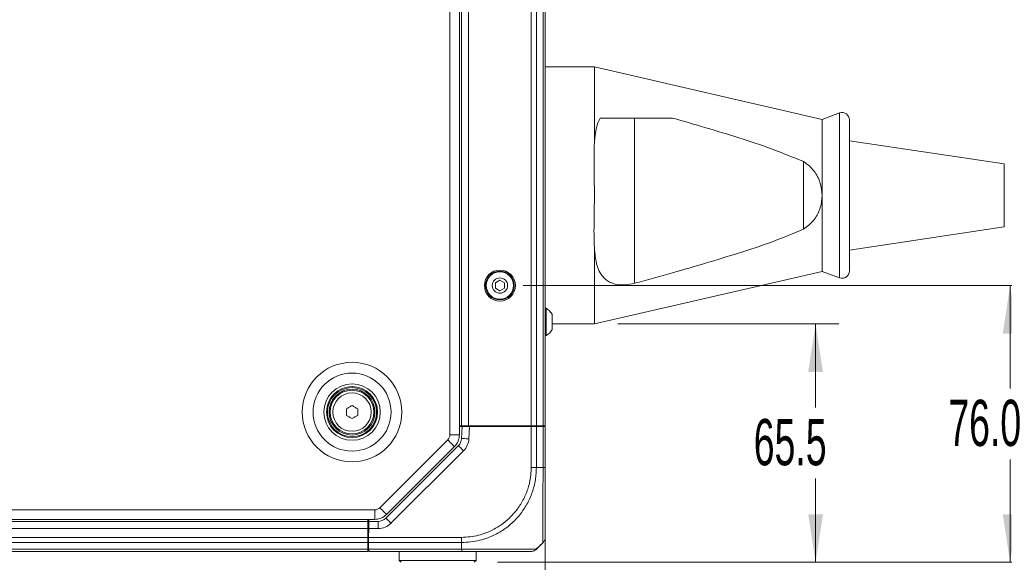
# Model space of a CAD drawing. Header units: millimetres. Extents: x 0 to 1118, y 0 to 864.
# Tile 503 of 512: x 964 to 1031, y 383 to 420. Entities that reach past the tile are written whole.
import ezdxf

# ---------------------------------------------------------------- set-up
doc = ezdxf.new("R2010")
doc.units = ezdxf.units.MM
doc.styles.add('SLDTEXTSTYLE0', font='TXT', dxfattribs={"width": 0.605})
doc.dimstyles.new('SLDDIMSTYLE1', dxfattribs={"dimtxt": 3.175, "dimasz": 3.302, "dimexe": 0, "dimexo": 0.0625, "dimgap": 0.79375, "dimtad": 0, "dimtih": 1, "dimtoh": 1, "dimdec": 1, "dimlfac": 4, "dimrnd": 1e-09, "dimzin": 4, "dimdsep": 46, "dimtxsty": 'SLDTEXTSTYLE0', "dimsah": 1, "dimcen": 0.09, "dimadec": 0, "dimazin": 1, "dimtfac": 1, "dimtofl": 0, "dimtmove": 0, "dimatfit": 3, "dimfxl": 1, "dimfrac": 2, "dimtolj": 1, "dimtzin": 12, "dimarcsym": 0})
doc.dimstyles.new('SLDDIMSTYLE3', dxfattribs={"dimtxt": 3.175, "dimasz": 3.302, "dimexe": 0, "dimexo": 0.0625, "dimgap": 0.79375, "dimtad": 0, "dimtih": 1, "dimtoh": 1, "dimdec": 1, "dimlfac": 4, "dimrnd": 1e-09, "dimzin": 12, "dimdsep": 46, "dimtxsty": 'SLDTEXTSTYLE0', "dimsah": 1, "dimcen": 0.09, "dimadec": 0, "dimazin": 3, "dimtfac": 1, "dimtofl": 0, "dimtmove": 0, "dimatfit": 3, "dimfxl": 1, "dimfrac": 2, "dimtolj": 1, "dimtzin": 12, "dimarcsym": 0})

# ---------------------------------------------------------------- blocks, each defined once
blk = doc.blocks.new('_D_21')
at = {"color": 7, "linetype": 'Continuous', "lineweight": 0}
for p, q in [((999.66, 390.433), (999.66, 352.596)), ((796.035, 372.505), (796.035, 352.596)), ((796.035, 354.196), (892.39, 354.196)), ((999.66, 354.196), (903.304, 354.196))]:
    blk.add_line(p, q, dxfattribs=at)
for points in [[(796.035, 354.196), (799.337, 353.688), (799.337, 354.704)], [(999.66, 354.196), (996.358, 354.704), (996.358, 353.688)]]:
    blk.add_solid(points, dxfattribs=at)
at = {"color": 7, "linetype": 'Continuous', "lineweight": 0, "insert": (892.39, 355.852), "char_height": 3.175, "attachment_point": 1, "style": 'SLDTEXTSTYLE0'}
blk.add_mtext('814.5', dxfattribs=at)
blk = doc.blocks.new('_D_23')
at = {"color": 7, "linetype": 'Continuous', "lineweight": 0}
for p, q in [((1004.636, 399.021), (1019.815, 399.021)), ((1018.215, 399.021), (1018.215, 393.276)), ((1018.215, 382.658), (1018.215, 388.403)), ((996.397, 382.658), (1019.815, 382.658))]:
    blk.add_line(p, q, dxfattribs=at)
for points in [[(1018.215, 399.021), (1017.707, 395.719), (1018.723, 395.719)], [(1018.215, 382.658), (1018.723, 385.96), (1017.707, 385.96)]]:
    blk.add_solid(points, dxfattribs=at)
at = {"color": 7, "linetype": 'Continuous', "lineweight": 0, "insert": (1013.97, 392.496), "char_height": 3.175, "attachment_point": 1, "style": 'SLDTEXTSTYLE0'}
blk.add_mtext('65.5', dxfattribs=at)
blk = doc.blocks.new('_D_24')
at = {"color": 7, "linetype": 'Continuous', "lineweight": 0}
for p, q in [((998.156, 401.658), (1033.162, 401.658)), ((1031.562, 401.658), (1031.562, 394.595)), ((1031.562, 382.658), (1031.562, 389.722)), ((996.397, 382.658), (1033.162, 382.658))]:
    blk.add_line(p, q, dxfattribs=at)
for points in [[(1031.562, 401.658), (1031.054, 398.356), (1032.07, 398.356)], [(1031.562, 382.658), (1032.07, 385.96), (1031.054, 385.96)]]:
    blk.add_solid(points, dxfattribs=at)
at = {"color": 7, "linetype": 'Continuous', "lineweight": 0, "insert": (1027.318, 393.815), "char_height": 3.175, "attachment_point": 1, "style": 'SLDTEXTSTYLE0'}
blk.add_mtext('76.0', dxfattribs=at)
blk = doc.blocks.new('_D_25')
at = {"color": 7, "linetype": 'Continuous', "lineweight": 0}
for p, q in [((998.156, 439.158), (1052.212, 439.158)), ((1050.612, 439.158), (1050.612, 422.845)), ((1050.612, 401.658), (1050.612, 417.972)), ((998.156, 401.658), (1052.212, 401.658))]:
    blk.add_line(p, q, dxfattribs=at)
for points in [[(1050.612, 439.158), (1050.104, 435.856), (1051.12, 435.856)], [(1050.612, 401.658), (1051.12, 404.96), (1050.104, 404.96)]]:
    blk.add_solid(points, dxfattribs=at)
at = {"color": 7, "linetype": 'Continuous', "lineweight": 0, "insert": (1045.155, 422.065), "char_height": 3.175, "attachment_point": 1, "style": 'SLDTEXTSTYLE0'}
blk.add_mtext('150.0', dxfattribs=at)

msp = doc.modelspace()

# ---------------------------------------------------------------- linework, layer by layer
at = {"color": 9, "linetype": 'Continuous', "lineweight": 0}
for p, q in [((993.1223, 449.4009), (993.1223, 391.4157)), ((994.4098, 448.7833), (994.4098, 392.0333)), ((998.7027, 392.0333), (998.7027, 448.7833)), ((999.0563, 448.7833), (999.0563, 392.0333)), ((999.5134, 392.0333), (999.5134, 448.7833)), ((1019.8651, 402.1873), (1019.8651, 413.5043)), ((1005.7859, 413.1583), (1005.7859, 401.8113)), ((994.4688, 391.9833), (994.4242, 391.1321)), ((998.7027, 389.1588), (998.7027, 391.9833)), ((999.0563, 391.9833), (999.0563, 389.1584)), ((999.4164, 391.9833), (999.4164, 392.0333)), ((999.5134, 389.1584), (999.5134, 391.9833)), ((993.1223, 391.4157), (993.7723, 391.4157)), ((992.9759, 391.0622), (988.3185, 386.4048)), ((994.0598, 390.3137), (989.083, 385.3369)), ((999.0562, 389.1583), (999.5134, 389.1583)), ((987.9649, 386.2583), (800.3548, 386.2583)), ((987.9649, 386.2583), (987.9649, 385.6083)), ((800.8223, 385.5958), (987.4973, 385.5958)), ((988.1992, 384.9708), (988.1992, 385.4708)), ((987.4973, 384.9708), (800.8223, 384.9708)), ((987.5473, 384.4833), (987.5473, 384.4083)), ((988.1992, 384.9708), (987.5572, 384.9708)), ((800.8223, 384.3654), (987.4973, 384.3654)), ((987.4973, 384.0119), (800.8223, 384.0119)), ((987.4958, 383.7583), (987.536, 383.7608)), ((993.9098, 384.0119), (987.5404, 384.0119)), ((987.5466, 384.3654), (993.9093, 384.3654)), ((993.9098, 383.7156), (993.9098, 384.0118)), ((800.8223, 383.5548), (987.4973, 383.5548)), ((987.5622, 383.5548), (993.9377, 383.5548))]:
    msp.add_line(p, q, dxfattribs=at)
at = {"color": 7, "linetype": 'Continuous', "lineweight": 15}
for p, q in [((993.7723, 449.4009), (993.7723, 391.4157)), ((993.9098, 392.0333), (993.9098, 448.7833)), ((999.6598, 448.7833), (999.6598, 392.0333)), ((1003.0361, 416.6708), (999.6598, 416.6708)), ((1018.6567, 413.0645), (1003.0361, 416.6708)), ((1003.0361, 411.4335), (1003.0361, 416.6708)), ((1019.8651, 413.5043), (1018.6567, 413.0645)), ((1003.4352, 413.1583), (1008.3991, 413.1583)), ((1018.6567, 407.8458), (1018.6567, 413.0645)), ((1020.5361, 413.0345), (1020.5361, 402.6571)), ((1031.1611, 410.0079), (1020.5361, 411.5958)), ((1017.3863, 410.1657), (1017.3863, 405.5259)), ((1031.1611, 410.0079), (1031.1611, 407.8458)), ((1018.6567, 402.6271), (1018.6567, 407.8458)), ((1031.1611, 407.8458), (1031.1611, 405.6837)), ((1020.5361, 404.0958), (1031.1611, 405.6837)), ((1003.0361, 399.0208), (1003.0361, 404.2581)), ((1003.0361, 399.0208), (1018.6567, 402.6271)), ((1018.6567, 402.6271), (1019.8651, 402.1873)), ((996.5563, 402.0192), (996.2438, 401.8387)), ((996.8688, 401.8387), (996.5563, 402.0192)), ((996.2438, 401.8387), (996.2438, 401.4779)), ((996.2438, 401.4779), (996.5563, 401.2975)), ((996.5563, 401.2975), (996.8688, 401.4779)), ((996.8688, 401.4779), (996.8688, 401.8387)), ((999.7248, 400.0958), (999.6598, 400.0958)), ((999.7248, 398.2208), (999.7248, 400.0958)), ((1000.1298, 398.6305), (1000.1298, 399.6861)), ((1000.1298, 399.0208), (1003.0361, 399.0208)), ((999.6598, 398.2208), (999.7248, 398.2208)), ((986.0223, 392.7471), (986.0223, 393.1945)), ((986.7973, 393.1945), (986.7973, 392.7471)), ((993.9098, 392.0333), (993.7723, 392.0333)), ((993.7723, 391.9833), (993.9681, 391.9833)), ((993.9098, 392.0333), (994.4098, 392.0333)), ((993.9249, 391.1583), (993.9681, 391.9833)), ((993.9681, 391.9833), (994.4688, 391.9833)), ((998.7027, 392.0333), (994.4098, 392.0333)), ((994.4473, 391.9833), (994.4473, 392.0333)), ((994.4688, 391.9833), (998.7027, 391.9833)), ((994.9473, 392.0333), (994.9473, 391.9833)), ((995.1107, 392.0333), (995.1098, 391.9833)), ((997.909, 392.0333), (997.9099, 391.9833)), ((998.5098, 392.0333), (998.5098, 391.9833)), ((998.6607, 392.0333), (998.6598, 391.9833)), ((998.7027, 392.0333), (999.0563, 392.0333)), ((998.7027, 391.9833), (999.0563, 391.9833)), ((999.0563, 392.0333), (999.5134, 392.0333)), ((999.0563, 391.9833), (999.5134, 391.9833)), ((999.134, 392.0333), (999.1348, 391.9833)), ((999.5134, 392.0333), (999.6598, 392.0333)), ((999.5134, 391.9833), (999.6598, 391.9833)), ((999.5348, 392.0333), (999.5348, 391.9833)), ((999.6598, 391.9833), (999.6598, 389.1588)), ((988.7295, 385.6905), (993.7063, 390.6672)), ((993.4355, 390.6026), (988.7781, 385.9451)), ((987.9649, 385.6083), (800.3548, 385.6083)), ((800.8223, 385.4708), (987.4973, 385.4708)), ((987.4973, 385.6083), (987.4973, 385.4708)), ((987.4973, 385.4708), (987.4973, 384.9708)), ((987.5659, 385.4708), (987.5683, 385.6083)), ((987.5659, 385.4708), (988.1992, 385.4708)), ((987.4973, 384.9833), (987.5574, 384.9833)), ((987.4973, 384.3654), (987.4973, 384.9708)), ((987.5486, 384.4833), (987.4973, 384.4833)), ((987.546, 384.4833), (987.5473, 384.4083)), ((987.5572, 384.9708), (987.5466, 384.3654)), ((987.4973, 384.3654), (987.4973, 384.0119)), ((987.4973, 384.0119), (987.4973, 383.5548)), ((987.536, 383.7583), (987.4973, 383.7583)), ((987.5324, 383.5548), (987.5404, 384.0119)), ((999.2172, 383.7156), (999.5133, 384.0118)), ((987.4973, 383.4083), (800.8223, 383.4083)), ((987.4973, 383.5548), (987.4973, 383.4083)), ((987.5324, 383.5548), (987.5473, 383.5548)), ((987.5473, 383.5548), (987.5622, 383.5548)), ((993.9353, 383.4083), (987.5648, 383.4083)), ((989.6473, 383.4083), (989.6473, 382.7833)), ((994.9223, 382.7833), (994.9223, 383.4083)), ((989.6473, 382.7833), (989.7723, 382.6583)), ((989.6473, 382.7833), (994.9223, 382.7833)), ((994.7973, 382.6583), (994.9223, 382.7833))]:
    msp.add_line(p, q, dxfattribs=at)
at = {"color": 7, "linetype": 'Continuous', "lineweight": 15, "flags": 128}
for points in [[(986.0223, 393.1945), (986.0707, 393.2225), (986.1192, 393.2504), (986.1676, 393.2784), (986.2161, 393.3064), (986.2645, 393.3344), (986.313, 393.3624), (986.3614, 393.3903), (986.4098, 393.4183)], [(986.4098, 393.4183), (986.4582, 393.3903), (986.5067, 393.3624), (986.5551, 393.3344), (986.6036, 393.3064), (986.652, 393.2784), (986.7005, 393.2504), (986.7489, 393.2225), (986.7973, 393.1945)], [(986.4098, 392.5234), (986.3614, 392.5513), (986.313, 392.5793), (986.2645, 392.6072), (986.2161, 392.6352), (986.1676, 392.6632), (986.1192, 392.6912), (986.0707, 392.7191), (986.0223, 392.7471)], [(986.7973, 392.7471), (986.7489, 392.7191), (986.7005, 392.6912), (986.652, 392.6632), (986.6036, 392.6352), (986.5551, 392.6072), (986.5067, 392.5793), (986.4582, 392.5513), (986.4098, 392.5234)], [(987.5572, 384.9708), (987.5589, 385.0684), (987.5605, 385.1622), (987.562, 385.2486), (987.5633, 385.3244), (987.5644, 385.3865), (987.5652, 385.4327), (987.5657, 385.4612), (987.5659, 385.4708)], [(987.5404, 384.0119), (987.5417, 384.0876), (987.5432, 384.1741), (987.5449, 384.2679), (987.5466, 384.3654)], [(987.5648, 383.4083), (987.5646, 383.4179), (987.5641, 383.4464), (987.5633, 383.4926), (987.5622, 383.5548)]]:
    msp.add_lwpolyline(points, dxfattribs=at)
at = {"color": 9, "linetype": 'Continuous', "lineweight": 0, "flags": 128}
for points in [[(994.4242, 391.1321), (994.3268, 391.1373), (994.2331, 391.1422), (994.1468, 391.1467), (994.0711, 391.1506), (994.009, 391.1539), (993.9629, 391.1563), (993.9345, 391.1578), (993.9249, 391.1583)], [(992.9759, 391.0622), (993.0655, 390.9725), (993.1518, 390.8863), (993.2312, 390.8068), (993.3009, 390.7372), (993.358, 390.68), (993.4005, 390.6376), (993.4267, 390.6114), (993.4355, 390.6026)], [(994.0598, 390.3137), (993.9908, 390.3827), (993.9245, 390.449), (993.8634, 390.5101), (993.8098, 390.5637), (993.7658, 390.6077), (993.7332, 390.6403), (993.713, 390.6604), (993.7063, 390.6672)], [(988.3185, 386.4048), (988.4081, 386.3151), (988.4943, 386.2289), (988.5738, 386.1494), (988.6434, 386.0798), (988.7006, 386.0226), (988.7431, 385.9801), (988.7692, 385.954), (988.7781, 385.9451)], [(989.083, 385.3369), (989.0141, 385.4059), (988.9478, 385.4722), (988.8866, 385.5334), (988.8331, 385.5869), (988.7891, 385.6309), (988.7564, 385.6636), (988.7363, 385.6837), (988.7295, 385.6905)]]:
    msp.add_lwpolyline(points, dxfattribs=at)
at = {"color": 7, "linetype": 'Continuous', "lineweight": 15}
for centre, radius in [((996.5563, 401.6583), 1.0625), ((996.5563, 401.6583), 0.9837), ((996.5563, 401.6583), 0.9375), ((996.5563, 401.6583), 0.5278), ((986.4098, 392.9708), 1.75), ((986.4098, 392.9708), 1.6875), ((986.4098, 392.9708), 1.575), ((986.4098, 392.9708), 1.5)]:
    msp.add_circle(centre, radius, dxfattribs=at)
at = {"color": 9, "linetype": 'Continuous', "lineweight": 0}
for radius in [3.4162, 2.6769, 1.9375, 1.3179]:
    msp.add_circle((986.4098, 392.9708), radius, dxfattribs=at)
at = {"color": 7, "linetype": 'Continuous', "lineweight": 15}
for centre, radius, start, end in [((1020.0361, 413.0345), 0.5, 0, 110), ((1020.0361, 402.6571), 0.5, 250, 0), ((999.1861, 399.1583), 1.0812, 29.216202, 60.117852), ((999.1861, 399.1583), 1.0813, 299.882148, 330.783798), ((992.6223, 391.4157), 1.15, 315, 0), ((993.1759, 391.1976), 0.75, 315, 357), ((987.9649, 386.7583), 1.15, 270, 315), ((988.1992, 386.2208), 0.75, 270, 315), ((998.7027, 383.9083), 0.5, 270, 291.614862)]:
    msp.add_arc(centre, radius, start, end, dxfattribs=at)
at = {"color": 9, "linetype": 'Continuous', "lineweight": 0}
for centre, radius, start, end in [((992.6223, 391.4157), 0.5, 315, 0), ((993.1759, 391.1976), 1.25, 315, 357), ((987.9649, 386.7583), 0.5, 270, 315), ((988.1992, 386.2208), 1.25, 270, 315)]:
    msp.add_arc(centre, radius, start, end, dxfattribs=at)
at = {"color": 7, "linetype": 'Continuous', "lineweight": 15}
for points, knots in [([(1003.4352, 413.1583), (1003.4015, 413.0937), (1003.282, 412.8651), (1003.1488, 412.4137), (1003.0687, 411.8909), (1003.0446, 411.5527), (1003.0361, 411.4335)], [0, 0, 0, 0, 0.1321978, 0.4677913, 0.8125255, 1, 1, 1, 1]), ([(1017.3863, 410.1657), (1016.6589, 410.4677), (1015.2035, 411.072), (1012.1979, 412.0529), (1009.9203, 412.7157), (1008.3991, 413.1583)], [0, 0, 0, 0, 0.2491723, 0.4985314, 1, 1, 1, 1]), ([(1003.0361, 411.4335), (1003.0242, 411.0375), (1003.0003, 410.2362), (1003.0324, 408.924), (1003.0403, 407.5343), (1003.0212, 406.2638), (1003.0032, 405.1634), (1003.0251, 404.5611), (1003.0361, 404.2581)], [0, 0, 0, 0, 0.17277431, 0.34958638, 0.5402325, 0.73601603, 0.86715059, 1, 1, 1, 1]), ([(1018.6567, 407.8458), (1018.6316, 408.1356), (1018.5798, 408.733), (1018.2145, 409.4121), (1017.7931, 409.8842), (1017.5235, 410.0708), (1017.3863, 410.1657)], [0, 0, 0, 0, 0.3129884, 0.6453021, 0.8194646, 1, 1, 1, 1]), ([(1017.3863, 405.5259), (1017.6279, 405.7097), (1018.1107, 406.077), (1018.5413, 406.8905), (1018.6547, 407.5092), (1018.6566, 407.8281), (1018.6567, 407.8458)], [0, 0, 0, 0, 0.3270571, 0.6535971, 0.9807405, 1, 1, 1, 1]), ([(1005.7859, 401.8113), (1006.6576, 402.0496), (1009.0508, 402.7036), (1012.1867, 403.6384), (1015.1935, 404.6152), (1016.6556, 405.2224), (1017.3863, 405.5259)], [0, 0, 0, 0, 0.2223983, 0.6105671, 0.8053568, 1, 1, 1, 1]), ([(1003.0361, 404.2581), (1003.0534, 404.0387), (1003.088, 403.6002), (1003.2135, 403.0195), (1003.3976, 402.5689), (1003.6139, 402.2573), (1003.845, 402.0356), (1004.1199, 401.8664), (1004.5345, 401.7199), (1005.1066, 401.6679), (1005.5655, 401.7648), (1005.7859, 401.8113)], [0, 0, 0, 0, 0.1419344, 0.2836419, 0.4086776, 0.4953197, 0.56812, 0.6486008, 0.7290084, 0.8698561, 1, 1, 1, 1]), ([(999.6598, 389.1588), (999.6598, 388.926), (999.6598, 388.4604), (999.6598, 387.7384), (999.6598, 387.015), (999.6598, 386.3413), (999.6598, 385.7424), (999.6598, 385.2334), (999.6598, 384.815), (999.6598, 384.526), (999.6598, 384.3843), (999.6598, 384.3707), (999.6598, 384.3655)], [0, 0, 0, 0, 0.0929147, 0.1858152, 0.2944777, 0.4031623, 0.5002013, 0.6086253, 0.7170441, 0.8255689, 0.9340812, 1, 1, 1, 1]), ([(999.0081, 383.541), (999.0666, 383.593), (999.2413, 383.7484), (999.4053, 383.9098), (999.5145, 384.0172)], [0, 0, 0, 0, 0.3344746, 1, 1, 1, 1]), ([(999.2171, 383.7156), (999.2145, 383.713), (999.1993, 383.6978), (999.1449, 383.6434), (999.0938, 383.5923), (999.0563, 383.5548)], [0, 0, 0, 0, 0.0512523, 0.3045799, 1, 1, 1, 1]), ([(999.5133, 384.0118), (999.5352, 384.0362), (999.5789, 384.0852), (999.6244, 384.173), (999.6543, 384.2673), (999.658, 384.3328), (999.6598, 384.3655)], [0, 0, 0, 0, 0.2500157, 0.5000124, 0.7500043, 1, 1, 1, 1]), ([(998.7027, 383.4083), (998.6765, 383.4083), (998.631, 383.4083), (998.3284, 383.4083), (997.9149, 383.4083), (997.3573, 383.4083), (996.6827, 383.4083), (995.9775, 383.4083), (995.2109, 383.4083), (994.5198, 383.4083), (994.0915, 383.4083), (993.9353, 383.4083)], [0, 0, 0, 0, 0.1476525, 0.2562043, 0.3647758, 0.4995883, 0.6089415, 0.7182919, 0.8277422, 0.9371739, 1, 1, 1, 1]), ([(999.0563, 383.5548), (999.0319, 383.533), (998.983, 383.4893), (998.8952, 383.4438), (998.801, 383.4139), (998.7355, 383.4102), (998.7027, 383.4083)], [0, 0, 0, 0, 0.24999705, 0.50000417, 0.75001565, 1, 1, 1, 1])]:
    msp.add_open_spline(points, degree=3, knots=knots, dxfattribs=at)
at = {"color": 9, "linetype": 'Continuous', "lineweight": 0}
for points, knots in [([(993.9093, 384.3655), (994.307, 384.3938), (994.9878, 384.4422), (995.8966, 384.7796), (996.6413, 385.2015), (997.2926, 385.7464), (997.833, 386.3877), (998.2537, 387.0963), (998.5445, 387.8668), (998.6846, 388.5648), (998.6977, 388.9986), (998.7025, 389.1588)], [0, 0, 0, 0, 0.1584128, 0.2711135, 0.3838358, 0.4991895, 0.6083335, 0.7174773, 0.8267511, 0.9360043, 1, 1, 1, 1]), ([(999.0561, 389.1584), (999.0509, 388.9864), (999.0367, 388.52), (998.8904, 387.7687), (998.5842, 386.9372), (998.136, 386.1724), (997.5555, 385.4815), (996.8528, 384.8975), (996.0487, 384.4485), (995.0691, 384.0927), (994.3373, 384.0417), (993.9098, 384.0118)], [0, 0, 0, 0, 0.0638836, 0.1732045, 0.2825208, 0.3916671, 0.5008076, 0.6162104, 0.7289444, 0.8416767, 1, 1, 1, 1]), ([(999.0562, 389.1584), (999.0317, 389.1584), (998.9828, 389.1585), (998.895, 389.1586), (998.8008, 389.1587), (998.7353, 389.1588), (998.7025, 389.1588)], [0, 0, 0, 0, 0.2499677, 0.5000031, 0.7499857, 1, 1, 1, 1]), ([(999.5132, 384.0118), (999.5132, 384.0174), (999.5131, 384.0319), (999.5096, 384.1785), (999.5035, 384.4829), (999.4977, 384.9284), (999.4948, 385.4743), (999.4957, 386.119), (999.5009, 386.8453), (999.5079, 387.6235), (999.5131, 388.4046), (999.5133, 388.9054), (999.5134, 389.1584)], [0, 0, 0, 0, 0.0657962, 0.1727607, 0.2828929, 0.3897569, 0.4997971, 0.596871, 0.7039463, 0.8142113, 0.9061255, 1, 1, 1, 1]), ([(999.5134, 389.1584), (999.5352, 389.1584), (999.5789, 389.1585), (999.6244, 389.1586), (999.6543, 389.1587), (999.658, 389.1588), (999.6598, 389.1588)], [0, 0, 0, 0, 0.2499947, 0.4999945, 0.7499862, 1, 1, 1, 1]), ([(993.9098, 384.0119), (993.9097, 384.0363), (993.9097, 384.0852), (993.9095, 384.173), (993.9094, 384.2672), (993.9093, 384.3327), (993.9093, 384.3654)], [0, 0, 0, 0, 0.2500018, 0.5000013, 0.7500072, 1, 1, 1, 1]), ([(993.9377, 383.5548), (993.9369, 383.5681), (993.9343, 383.6123), (993.9278, 383.6642), (993.9163, 383.704), (993.9114, 383.7133), (993.91, 383.7152), (993.9097, 383.7156)], [0, 0, 0, 0, 0.2452038, 0.8175385, 0.9606818, 0.9921582, 1, 1, 1, 1]), ([(993.9377, 383.5548), (993.9375, 383.533), (993.9371, 383.4893), (993.9365, 383.4438), (993.9359, 383.4139), (993.9355, 383.4102), (993.9353, 383.4083)], [0, 0, 0, 0, 0.2499923, 0.4999947, 0.7500014, 1, 1, 1, 1]), ([(993.9377, 383.5548), (994.1054, 383.5549), (994.5615, 383.555), (995.3053, 383.5584), (996.1277, 383.5642), (996.8936, 383.5694), (997.6206, 383.5714), (998.2188, 383.5689), (998.6605, 383.563), (998.9801, 383.5564), (999.0286, 383.5554), (999.0563, 383.5548)], [0, 0, 0, 0, 0.0627055, 0.1705791, 0.2816642, 0.3894277, 0.5004167, 0.6352691, 0.7422852, 0.8524247, 1, 1, 1, 1])]:
    msp.add_open_spline(points, degree=3, knots=knots, dxfattribs=at)

# ---------------------------------------------------------------- dimensions: what is measured, and where the dimension line sits
at = {"color": 7, "linetype": 'Continuous', "lineweight": 0}
for base, p1, p2, dimstyle, picture, middle in [((1050.6122, 439.1583), (996.5563, 401.6583), (996.5563, 439.1583), 'SLDDIMSTYLE1', '_D_25', (1050.6122, 420.4083)), ((1031.5622, 401.6583), (994.7973, 382.6583), (996.5563, 401.6583), 'SLDDIMSTYLE1', '_D_24', (1031.5622, 392.1583)), ((1018.2148315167, 399.0208107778), (994.7973293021, 382.6583107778), (1003.0360793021, 399.0208107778), 'SLDDIMSTYLE3', '_D_23', (1018.2148315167, 390.8395607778))]:
    dim = msp.add_linear_dim(base=base, p1=p1, p2=p2, angle=90, dimstyle=dimstyle, dxfattribs=at)
    dim.commit()
    dim.dimension.update_dxf_attribs({"geometry": picture, "text_midpoint": middle, "dimtype": 160})
dim = msp.add_linear_dim(base=(999.6598, 354.1955), p1=(796.0348, 374.1052), p2=(999.6598, 392.0333), dimstyle='SLDDIMSTYLE3', dxfattribs=at)
dim.commit()
dim.dimension.update_dxf_attribs({"geometry": '_D_21', "text_midpoint": (897.8473, 354.1955), "dimtype": 160})

doc.saveas('drawing.dxf')
